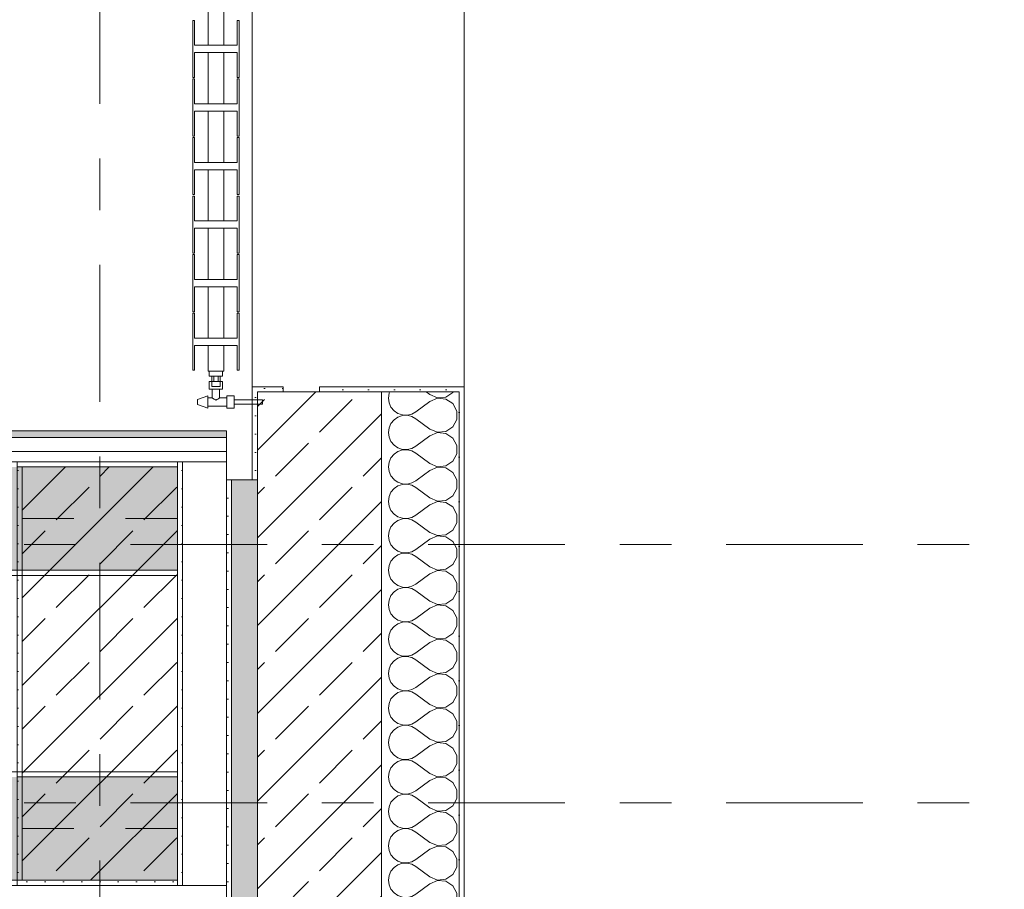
# Model space of a CAD drawing. Header units: metres. Extents: x -3.6 to 84.5, y -11 to 16.8.
# Tile 1028 of 1056: x 61.6 to 63.5, y 5.2 to 6.9. Entities that reach past the tile are written whole.
import ezdxf

# ---------------------------------------------------------------- set-up
doc = ezdxf.new("R2010")
doc.units = ezdxf.units.M
doc.header["$MEASUREMENT"] = 0
for name, pattern in [('Achse', [0.2, 0.1, -0.05, 0, -0.05]), ('Strichlinie doppelt', [0.546806, 0.264583, -0.105833, 0.070556, -0.105833]), ('Wipeout_Contour', [1, 0, -1])]:
    doc.linetypes.add(name, pattern=pattern)
for name, color, linetype in [('301 - Elemente.Linie', 7, 'Continuous'), ('302 - Elemente.Schraffur', 7, 'Continuous'), ('451 - Universal.Achsen Raster', 7, 'Continuous'), ('604 - Struktur.Wand Aussen', 7, 'Continuous'), ('607 - Struktur.Stütze', 7, 'Continuous'), ('608 - Struktur.Träger', 7, 'Continuous'), ('653 - Abdeckung.TB Verkofferung', 7, 'Continuous')]:
    doc.layers.add(name, color=color, linetype=linetype)
pattern_1 = [(45, (0, 0), (-0.01767767, 0.01767767), [0, -0.025])]
pattern_2 = [(45, (0, 0), (-0.08485281, 0.08485281), []), (45, (-0.04243, 0.04243), (-0.08485281, 0.08485281), [0.09, -0.03])]
pattern_3 = [(0, (0, 0), (0, 0.08660254), [0, -0.05]), (0, (0.025, 0.0433), (0, 0.08660254), [0, -0.05])]

# ---------------------------------------------------------------- blocks, each defined once
blk = doc.blocks.new('*X28')
at = {"layer": '604 - Struktur.Wand Aussen', "color": 7, "linetype": 'Continuous', "lineweight": 5}
for p, q in [((62.2896, 6.1424), (62.2884, 6.1333)), ((62.2908, 6.145), (62.2896, 6.1424)), ((62.3684, 6.14), (62.3617, 6.145)), ((62.3684, 6.14), (62.3833, 6.1337)), ((62.3833, 6.1337), (62.3995, 6.1352)), ((62.3995, 6.1352), (62.413, 6.1442)), ((62.413, 6.1442), (62.4134, 6.145)), ((62.2884, 6.1333), (62.2896, 6.1242)), ((62.2896, 6.1242), (62.2933, 6.1158)), ((62.2933, 6.1158), (62.2992, 6.1087)), ((62.3684, 6.1267), (62.3417, 6.1067)), ((62.3833, 6.133), (62.3684, 6.1267)), ((62.3995, 6.1314), (62.3833, 6.133)), ((62.413, 6.1224), (62.3995, 6.1314)), ((62.4207, 6.1081), (62.413, 6.1224)), ((62.2992, 6.1087), (62.3068, 6.1035)), ((62.3068, 6.0965), (62.2992, 6.0913)), ((62.3068, 6.1035), (62.3155, 6.1006)), ((62.3155, 6.0994), (62.3068, 6.0965)), ((62.3155, 6.1006), (62.3247, 6.1001)), ((62.3247, 6.0999), (62.3155, 6.0994)), ((62.3247, 6.1001), (62.3336, 6.1022)), ((62.3336, 6.0978), (62.3247, 6.0999)), ((62.3336, 6.1022), (62.3417, 6.1067)), ((62.3417, 6.0933), (62.3336, 6.0978)), ((62.4207, 6.0919), (62.4207, 6.1081)), ((62.2933, 6.0842), (62.2896, 6.0758)), ((62.2992, 6.0913), (62.2933, 6.0842)), ((62.3684, 6.0733), (62.3417, 6.0933)), ((62.3995, 6.0686), (62.413, 6.0776)), ((62.413, 6.0776), (62.4207, 6.0919)), ((62.2896, 6.0758), (62.2884, 6.0667)), ((62.2884, 6.0667), (62.2896, 6.0576)), ((62.3684, 6.06), (62.3417, 6.04)), ((62.3684, 6.0733), (62.3833, 6.067)), ((62.3833, 6.0663), (62.3684, 6.06)), ((62.3833, 6.067), (62.3995, 6.0686)), ((62.3995, 6.0648), (62.3833, 6.0663)), ((62.413, 6.0558), (62.3995, 6.0648)), ((62.2896, 6.0576), (62.2933, 6.0491)), ((62.2933, 6.0491), (62.2992, 6.0421)), ((62.2992, 6.0421), (62.3068, 6.0369)), ((62.3336, 6.0355), (62.3417, 6.04)), ((62.4207, 6.0415), (62.413, 6.0558)), ((62.4207, 6.0252), (62.4207, 6.0415)), ((62.2992, 6.0246), (62.2933, 6.0175)), ((62.3068, 6.0298), (62.2992, 6.0246)), ((62.3068, 6.0369), (62.3155, 6.0339)), ((62.3155, 6.0328), (62.3068, 6.0298)), ((62.3155, 6.0339), (62.3247, 6.0335)), ((62.3247, 6.0332), (62.3155, 6.0328)), ((62.3247, 6.0335), (62.3336, 6.0355)), ((62.3336, 6.0311), (62.3247, 6.0332)), ((62.3417, 6.0267), (62.3336, 6.0311)), ((62.3684, 6.0067), (62.3417, 6.0267)), ((62.413, 6.0109), (62.4207, 6.0252)), ((62.2896, 6.0091), (62.2884, 6)), ((62.2933, 6.0175), (62.2896, 6.0091)), ((62.3684, 6.0067), (62.3833, 6.0004)), ((62.3833, 6.0004), (62.3995, 6.0019)), ((62.3995, 6.0019), (62.413, 6.0109)), ((62.2884, 6), (62.2896, 5.9909)), ((62.2896, 5.9909), (62.2933, 5.9825)), ((62.2933, 5.9825), (62.2992, 5.9754)), ((62.3684, 5.9933), (62.3439, 5.975)), ((62.3833, 5.9996), (62.3684, 5.9933)), ((62.3995, 5.9981), (62.3833, 5.9996)), ((62.413, 5.9891), (62.3995, 5.9981)), ((62.4206, 5.975), (62.413, 5.9891)), ((62.2992, 5.9754), (62.2998, 5.975))]:
    blk.add_line(p, q, dxfattribs=at)
blk = doc.blocks.new('*X29')
at = {"layer": '604 - Struktur.Wand Aussen', "color": 7, "linetype": 'Continuous', "lineweight": 5}
for p, q in [((62.3068, 5.9631), (62.2992, 5.9579)), ((62.2998, 5.975), (62.3068, 5.9702)), ((62.3068, 5.9702), (62.3155, 5.9672)), ((62.3155, 5.9661), (62.3068, 5.9631)), ((62.3155, 5.9672), (62.3247, 5.9668)), ((62.3247, 5.9665), (62.3155, 5.9661)), ((62.3247, 5.9668), (62.3336, 5.9689)), ((62.3336, 5.9645), (62.3247, 5.9665)), ((62.3336, 5.9689), (62.3417, 5.9733)), ((62.3417, 5.96), (62.3336, 5.9645)), ((62.3439, 5.975), (62.3417, 5.9733)), ((62.4207, 5.9748), (62.4206, 5.975)), ((62.4207, 5.9585), (62.4207, 5.9748)), ((62.2933, 5.9509), (62.2896, 5.9424)), ((62.2992, 5.9579), (62.2933, 5.9509)), ((62.3684, 5.94), (62.3417, 5.96)), ((62.3995, 5.9352), (62.413, 5.9442)), ((62.413, 5.9442), (62.4207, 5.9585)), ((62.2896, 5.9424), (62.2884, 5.9333)), ((62.2884, 5.9333), (62.2896, 5.9242)), ((62.3684, 5.9267), (62.3417, 5.9067)), ((62.3684, 5.94), (62.3833, 5.9337)), ((62.3833, 5.933), (62.3684, 5.9267)), ((62.3833, 5.9337), (62.3995, 5.9352)), ((62.3995, 5.9314), (62.3833, 5.933)), ((62.413, 5.9224), (62.3995, 5.9314)), ((62.2896, 5.9242), (62.2933, 5.9158)), ((62.2933, 5.9158), (62.2992, 5.9087)), ((62.2992, 5.9087), (62.3068, 5.9035)), ((62.3336, 5.9022), (62.3417, 5.9067)), ((62.4207, 5.9081), (62.413, 5.9224)), ((62.4207, 5.8919), (62.4207, 5.9081)), ((62.2992, 5.8913), (62.2933, 5.8842)), ((62.3068, 5.8965), (62.2992, 5.8913)), ((62.3068, 5.9035), (62.3155, 5.9006)), ((62.3155, 5.8994), (62.3068, 5.8965)), ((62.3155, 5.9006), (62.3247, 5.9001)), ((62.3247, 5.8999), (62.3155, 5.8994)), ((62.3247, 5.9001), (62.3336, 5.9022)), ((62.3336, 5.8978), (62.3247, 5.8999)), ((62.3417, 5.8933), (62.3336, 5.8978)), ((62.3684, 5.8733), (62.3417, 5.8933)), ((62.413, 5.8776), (62.4207, 5.8919)), ((62.2896, 5.8758), (62.2884, 5.8667)), ((62.2933, 5.8842), (62.2896, 5.8758)), ((62.3684, 5.8733), (62.3833, 5.867)), ((62.3833, 5.867), (62.3995, 5.8686)), ((62.3995, 5.8686), (62.413, 5.8776)), ((62.2884, 5.8667), (62.2896, 5.8576)), ((62.2896, 5.8576), (62.2933, 5.8491)), ((62.2933, 5.8491), (62.2992, 5.8421)), ((62.3684, 5.86), (62.3417, 5.84)), ((62.3833, 5.8663), (62.3684, 5.86)), ((62.3995, 5.8648), (62.3833, 5.8663)), ((62.413, 5.8558), (62.3995, 5.8648)), ((62.4207, 5.8415), (62.413, 5.8558)), ((62.2992, 5.8421), (62.3068, 5.8369)), ((62.3068, 5.8298), (62.2992, 5.8246)), ((62.3068, 5.8369), (62.3155, 5.8339)), ((62.3155, 5.8328), (62.3068, 5.8298)), ((62.3155, 5.8339), (62.3247, 5.8335)), ((62.3247, 5.8332), (62.3155, 5.8328)), ((62.3247, 5.8335), (62.3336, 5.8355)), ((62.3336, 5.8311), (62.3247, 5.8332)), ((62.3336, 5.8355), (62.3417, 5.84)), ((62.3417, 5.8267), (62.3336, 5.8311)), ((62.4207, 5.8252), (62.4207, 5.8415)), ((62.2933, 5.8175), (62.2896, 5.8091)), ((62.2992, 5.8246), (62.2933, 5.8175)), ((62.3684, 5.8067), (62.3417, 5.8267)), ((62.3995, 5.8019), (62.413, 5.8109)), ((62.413, 5.8109), (62.4207, 5.8252)), ((62.2896, 5.8091), (62.2884, 5.8)), ((62.2884, 5.8), (62.2896, 5.7909)), ((62.3684, 5.7933), (62.3417, 5.7733)), ((62.3684, 5.8067), (62.3833, 5.8004)), ((62.3833, 5.7996), (62.3684, 5.7933)), ((62.3833, 5.8004), (62.3995, 5.8019)), ((62.3995, 5.7981), (62.3833, 5.7996)), ((62.413, 5.7891), (62.3995, 5.7981)), ((62.2896, 5.7909), (62.2933, 5.7825)), ((62.2933, 5.7825), (62.2992, 5.7754)), ((62.2992, 5.7754), (62.3068, 5.7702)), ((62.3336, 5.7689), (62.3417, 5.7733)), ((62.4207, 5.7748), (62.413, 5.7891)), ((62.4207, 5.7585), (62.4207, 5.7748)), ((62.2992, 5.7579), (62.2933, 5.7509)), ((62.3068, 5.7631), (62.2992, 5.7579)), ((62.3068, 5.7702), (62.3155, 5.7672)), ((62.3155, 5.7661), (62.3068, 5.7631)), ((62.3155, 5.7672), (62.3247, 5.7668)), ((62.3247, 5.7665), (62.3155, 5.7661)), ((62.3247, 5.7668), (62.3336, 5.7689)), ((62.3336, 5.7645), (62.3247, 5.7665)), ((62.3417, 5.76), (62.3336, 5.7645)), ((62.3684, 5.74), (62.3417, 5.76)), ((62.413, 5.7442), (62.4207, 5.7585)), ((62.2896, 5.7424), (62.2884, 5.7333)), ((62.2933, 5.7509), (62.2896, 5.7424)), ((62.3684, 5.74), (62.3833, 5.7337)), ((62.3833, 5.7337), (62.3995, 5.7352)), ((62.3995, 5.7352), (62.413, 5.7442)), ((62.2884, 5.7333), (62.2896, 5.7242)), ((62.2896, 5.7242), (62.2933, 5.7158)), ((62.2933, 5.7158), (62.2992, 5.7087)), ((62.3684, 5.7267), (62.3417, 5.7067)), ((62.3833, 5.733), (62.3684, 5.7267)), ((62.3995, 5.7314), (62.3833, 5.733)), ((62.413, 5.7224), (62.3995, 5.7314)), ((62.4207, 5.7081), (62.413, 5.7224)), ((62.2992, 5.7087), (62.3068, 5.7035)), ((62.3068, 5.6965), (62.2992, 5.6913)), ((62.3068, 5.7035), (62.3155, 5.7006)), ((62.3155, 5.6994), (62.3068, 5.6965)), ((62.3155, 5.7006), (62.3247, 5.7001)), ((62.3247, 5.6999), (62.3155, 5.6994)), ((62.3247, 5.7001), (62.3336, 5.7022)), ((62.3336, 5.6978), (62.3247, 5.6999)), ((62.3336, 5.7022), (62.3417, 5.7067)), ((62.3417, 5.6933), (62.3336, 5.6978)), ((62.4207, 5.6919), (62.4207, 5.7081)), ((62.2933, 5.6842), (62.2896, 5.6758)), ((62.2992, 5.6913), (62.2933, 5.6842)), ((62.3684, 5.6733), (62.3417, 5.6933)), ((62.3995, 5.6686), (62.413, 5.6776)), ((62.413, 5.6776), (62.4207, 5.6919)), ((62.2896, 5.6758), (62.2884, 5.6667)), ((62.2884, 5.6667), (62.2896, 5.6576)), ((62.3684, 5.66), (62.3417, 5.64)), ((62.3684, 5.6733), (62.3833, 5.667)), ((62.3833, 5.6663), (62.3684, 5.66)), ((62.3833, 5.667), (62.3995, 5.6686)), ((62.3995, 5.6648), (62.3833, 5.6663)), ((62.413, 5.6558), (62.3995, 5.6648)), ((62.2896, 5.6576), (62.2933, 5.6491)), ((62.2933, 5.6491), (62.2992, 5.6421)), ((62.2992, 5.6421), (62.3068, 5.6369)), ((62.3336, 5.6355), (62.3417, 5.64)), ((62.4207, 5.6415), (62.413, 5.6558)), ((62.4207, 5.6252), (62.4207, 5.6415)), ((62.2992, 5.6246), (62.2933, 5.6175)), ((62.3068, 5.6298), (62.2992, 5.6246)), ((62.3068, 5.6369), (62.3155, 5.6339)), ((62.3155, 5.6328), (62.3068, 5.6298)), ((62.3155, 5.6339), (62.3247, 5.6335)), ((62.3247, 5.6332), (62.3155, 5.6328)), ((62.3247, 5.6335), (62.3336, 5.6355)), ((62.3336, 5.6311), (62.3247, 5.6332)), ((62.3417, 5.6267), (62.3336, 5.6311)), ((62.3684, 5.6067), (62.3417, 5.6267)), ((62.413, 5.6109), (62.4207, 5.6252)), ((62.2896, 5.6091), (62.2884, 5.6)), ((62.2933, 5.6175), (62.2896, 5.6091)), ((62.3684, 5.6067), (62.3833, 5.6004)), ((62.3833, 5.6004), (62.3995, 5.6019)), ((62.3995, 5.6019), (62.413, 5.6109)), ((62.2884, 5.6), (62.2896, 5.5909)), ((62.2896, 5.5909), (62.2933, 5.5825)), ((62.2933, 5.5825), (62.2992, 5.5754)), ((62.3684, 5.5933), (62.3417, 5.5733)), ((62.3833, 5.5996), (62.3684, 5.5933)), ((62.3995, 5.5981), (62.3833, 5.5996)), ((62.413, 5.5891), (62.3995, 5.5981)), ((62.4207, 5.5748), (62.413, 5.5891)), ((62.2992, 5.5754), (62.3068, 5.5702)), ((62.3068, 5.5631), (62.2992, 5.5579)), ((62.3068, 5.5702), (62.3155, 5.5672)), ((62.3155, 5.5661), (62.3068, 5.5631)), ((62.3155, 5.5672), (62.3247, 5.5668)), ((62.3247, 5.5665), (62.3155, 5.5661)), ((62.3247, 5.5668), (62.3336, 5.5689)), ((62.3336, 5.5645), (62.3247, 5.5665)), ((62.3336, 5.5689), (62.3417, 5.5733)), ((62.3417, 5.56), (62.3336, 5.5645)), ((62.4207, 5.5585), (62.4207, 5.5748)), ((62.2933, 5.5509), (62.2896, 5.5424)), ((62.2992, 5.5579), (62.2933, 5.5509)), ((62.3684, 5.54), (62.3417, 5.56)), ((62.3995, 5.5352), (62.413, 5.5442)), ((62.413, 5.5442), (62.4207, 5.5585)), ((62.2896, 5.5424), (62.2884, 5.5333)), ((62.2884, 5.5333), (62.2896, 5.5242)), ((62.3684, 5.5267), (62.3417, 5.5067)), ((62.3684, 5.54), (62.3833, 5.5337)), ((62.3833, 5.533), (62.3684, 5.5267)), ((62.3833, 5.5337), (62.3995, 5.5352)), ((62.3995, 5.5314), (62.3833, 5.533)), ((62.413, 5.5224), (62.3995, 5.5314)), ((62.2896, 5.5242), (62.2933, 5.5158)), ((62.2933, 5.5158), (62.2992, 5.5087)), ((62.2992, 5.5087), (62.3068, 5.5035)), ((62.3336, 5.5022), (62.3417, 5.5067)), ((62.4207, 5.5081), (62.413, 5.5224)), ((62.4207, 5.4919), (62.4207, 5.5081)), ((62.2992, 5.4913), (62.2933, 5.4842)), ((62.3068, 5.4965), (62.2992, 5.4913)), ((62.3068, 5.5035), (62.3155, 5.5006)), ((62.3155, 5.4994), (62.3068, 5.4965)), ((62.3155, 5.5006), (62.3247, 5.5001)), ((62.3247, 5.4999), (62.3155, 5.4994)), ((62.3247, 5.5001), (62.3336, 5.5022)), ((62.3336, 5.4978), (62.3247, 5.4999)), ((62.3417, 5.4933), (62.3336, 5.4978)), ((62.3684, 5.4733), (62.3417, 5.4933)), ((62.413, 5.4776), (62.4207, 5.4919)), ((62.2896, 5.4758), (62.2884, 5.4667)), ((62.2933, 5.4842), (62.2896, 5.4758)), ((62.3684, 5.4733), (62.3833, 5.467)), ((62.3833, 5.467), (62.3995, 5.4686)), ((62.3995, 5.4686), (62.413, 5.4776)), ((62.2884, 5.4667), (62.2896, 5.4576)), ((62.2896, 5.4576), (62.2933, 5.4491)), ((62.2933, 5.4491), (62.2992, 5.4421)), ((62.3684, 5.46), (62.3417, 5.44)), ((62.3833, 5.4663), (62.3684, 5.46)), ((62.3995, 5.4648), (62.3833, 5.4663)), ((62.413, 5.4558), (62.3995, 5.4648)), ((62.4207, 5.4415), (62.413, 5.4558)), ((62.2992, 5.4421), (62.3068, 5.4369)), ((62.3068, 5.4298), (62.2992, 5.4246)), ((62.3068, 5.4369), (62.3155, 5.4339)), ((62.3155, 5.4328), (62.3068, 5.4298)), ((62.3155, 5.4339), (62.3247, 5.4335)), ((62.3247, 5.4332), (62.3155, 5.4328)), ((62.3247, 5.4335), (62.3336, 5.4355)), ((62.3336, 5.4311), (62.3247, 5.4332)), ((62.3336, 5.4355), (62.3417, 5.44)), ((62.3417, 5.4267), (62.3336, 5.4311)), ((62.4207, 5.4252), (62.4207, 5.4415)), ((62.2933, 5.4175), (62.2896, 5.4091)), ((62.2992, 5.4246), (62.2933, 5.4175)), ((62.3684, 5.4067), (62.3417, 5.4267)), ((62.3995, 5.4019), (62.413, 5.4109)), ((62.413, 5.4109), (62.4207, 5.4252)), ((62.2896, 5.4091), (62.2884, 5.4)), ((62.2884, 5.4), (62.2896, 5.3909)), ((62.3684, 5.3933), (62.3417, 5.3733)), ((62.3684, 5.4067), (62.3833, 5.4004)), ((62.3833, 5.3996), (62.3684, 5.3933)), ((62.3833, 5.4004), (62.3995, 5.4019)), ((62.3995, 5.3981), (62.3833, 5.3996)), ((62.413, 5.3891), (62.3995, 5.3981)), ((62.2896, 5.3909), (62.2933, 5.3825)), ((62.2933, 5.3825), (62.2992, 5.3754)), ((62.2992, 5.3754), (62.3068, 5.3702)), ((62.3336, 5.3689), (62.3417, 5.3733)), ((62.4207, 5.3748), (62.413, 5.3891)), ((62.4207, 5.3585), (62.4207, 5.3748)), ((62.2992, 5.3579), (62.2933, 5.3509)), ((62.3068, 5.3631), (62.2992, 5.3579)), ((62.3068, 5.3702), (62.3155, 5.3672)), ((62.3155, 5.3661), (62.3068, 5.3631)), ((62.3155, 5.3672), (62.3247, 5.3668)), ((62.3247, 5.3665), (62.3155, 5.3661)), ((62.3247, 5.3668), (62.3336, 5.3689)), ((62.3336, 5.3645), (62.3247, 5.3665)), ((62.3417, 5.36), (62.3336, 5.3645)), ((62.3684, 5.34), (62.3417, 5.36)), ((62.413, 5.3442), (62.4207, 5.3585)), ((62.2896, 5.3424), (62.2884, 5.3333)), ((62.2933, 5.3509), (62.2896, 5.3424)), ((62.3684, 5.34), (62.3833, 5.3337)), ((62.3833, 5.3337), (62.3995, 5.3352)), ((62.3995, 5.3352), (62.413, 5.3442)), ((62.2884, 5.3333), (62.2896, 5.3242)), ((62.2896, 5.3242), (62.2933, 5.3158)), ((62.2933, 5.3158), (62.2992, 5.3087)), ((62.3684, 5.3267), (62.3417, 5.3067)), ((62.3833, 5.333), (62.3684, 5.3267)), ((62.3995, 5.3314), (62.3833, 5.333)), ((62.413, 5.3224), (62.3995, 5.3314)), ((62.4207, 5.3081), (62.413, 5.3224)), ((62.2992, 5.3087), (62.3068, 5.3035)), ((62.3068, 5.2965), (62.2992, 5.2913)), ((62.3068, 5.3035), (62.3155, 5.3006)), ((62.3155, 5.2994), (62.3068, 5.2965)), ((62.3155, 5.3006), (62.3247, 5.3001)), ((62.3247, 5.2999), (62.3155, 5.2994)), ((62.3247, 5.3001), (62.3336, 5.3022)), ((62.3336, 5.2978), (62.3247, 5.2999)), ((62.3336, 5.3022), (62.3417, 5.3067)), ((62.3417, 5.2933), (62.3336, 5.2978)), ((62.4207, 5.2919), (62.4207, 5.3081)), ((62.2933, 5.2842), (62.2896, 5.2758)), ((62.2992, 5.2913), (62.2933, 5.2842)), ((62.3684, 5.2733), (62.3417, 5.2933)), ((62.3995, 5.2686), (62.413, 5.2776)), ((62.413, 5.2776), (62.4207, 5.2919)), ((62.2896, 5.2758), (62.2884, 5.2667)), ((62.2884, 5.2667), (62.2896, 5.2576)), ((62.3684, 5.26), (62.3417, 5.24)), ((62.3684, 5.2733), (62.3833, 5.267)), ((62.3833, 5.2663), (62.3684, 5.26)), ((62.3833, 5.267), (62.3995, 5.2686)), ((62.3995, 5.2648), (62.3833, 5.2663)), ((62.413, 5.2558), (62.3995, 5.2648)), ((62.2896, 5.2576), (62.2933, 5.2491)), ((62.2933, 5.2491), (62.2992, 5.2421)), ((62.2992, 5.2421), (62.3068, 5.2369)), ((62.3336, 5.2355), (62.3417, 5.24)), ((62.4207, 5.2415), (62.413, 5.2558)), ((62.4207, 5.2252), (62.4207, 5.2415)), ((62.2992, 5.2246), (62.2933, 5.2175)), ((62.3068, 5.2298), (62.2992, 5.2246)), ((62.3068, 5.2369), (62.3155, 5.2339)), ((62.3155, 5.2328), (62.3068, 5.2298)), ((62.3155, 5.2339), (62.3247, 5.2335)), ((62.3247, 5.2332), (62.3155, 5.2328)), ((62.3247, 5.2335), (62.3336, 5.2355)), ((62.3336, 5.2311), (62.3247, 5.2332)), ((62.3417, 5.2267), (62.3336, 5.2311)), ((62.3684, 5.2067), (62.3417, 5.2267)), ((62.413, 5.2109), (62.4207, 5.2252)), ((62.2896, 5.2091), (62.2884, 5.2)), ((62.2933, 5.2175), (62.2896, 5.2091)), ((62.3684, 5.2067), (62.3833, 5.2004)), ((62.3833, 5.2004), (62.3995, 5.2019)), ((62.3995, 5.2019), (62.413, 5.2109)), ((62.2884, 5.2), (62.2896, 5.1909)), ((62.2896, 5.1909), (62.2933, 5.1825)), ((62.2933, 5.1825), (62.2992, 5.1754)), ((62.3684, 5.1933), (62.3417, 5.1733)), ((62.3833, 5.1996), (62.3684, 5.1933)), ((62.3995, 5.1981), (62.3833, 5.1996)), ((62.413, 5.1891), (62.3995, 5.1981)), ((62.4207, 5.1748), (62.413, 5.1891)), ((62.2992, 5.1754), (62.3068, 5.1702)), ((62.3068, 5.1631), (62.2992, 5.1579)), ((62.3068, 5.1702), (62.3155, 5.1672)), ((62.3155, 5.1661), (62.3068, 5.1631)), ((62.3155, 5.1672), (62.3247, 5.1668)), ((62.3247, 5.1665), (62.3155, 5.1661)), ((62.3247, 5.1668), (62.3336, 5.1689)), ((62.3336, 5.1645), (62.3247, 5.1665)), ((62.3336, 5.1689), (62.3417, 5.1733)), ((62.3417, 5.16), (62.3336, 5.1645)), ((62.4207, 5.1585), (62.4207, 5.1748)), ((62.2933, 5.1509), (62.2896, 5.1424)), ((62.2992, 5.1579), (62.2933, 5.1509)), ((62.3684, 5.14), (62.3417, 5.16)), ((62.3995, 5.1352), (62.413, 5.1442)), ((62.413, 5.1442), (62.4207, 5.1585)), ((62.2896, 5.1424), (62.2884, 5.1333)), ((62.2884, 5.1333), (62.2896, 5.1242)), ((62.3684, 5.1267), (62.3417, 5.1067)), ((62.3684, 5.14), (62.3833, 5.1337)), ((62.3833, 5.133), (62.3684, 5.1267)), ((62.3833, 5.1337), (62.3995, 5.1352)), ((62.3995, 5.1314), (62.3833, 5.133)), ((62.413, 5.1224), (62.3995, 5.1314)), ((62.2896, 5.1242), (62.2933, 5.1158)), ((62.2933, 5.1158), (62.2992, 5.1087)), ((62.2992, 5.1087), (62.3068, 5.1035)), ((62.3336, 5.1022), (62.3417, 5.1067)), ((62.4207, 5.1081), (62.413, 5.1224)), ((62.4207, 5.1), (62.4207, 5.1081)), ((62.3068, 5.1035), (62.3155, 5.1006)), ((62.3155, 5.1006), (62.3247, 5.1001)), ((62.3247, 5.1001), (62.3336, 5.1022))]:
    blk.add_line(p, q, dxfattribs=at)

msp = doc.modelspace()

# ---------------------------------------------------------------- hatches: boundary and pattern name
at = {"layer": '604 - Struktur.Wand Aussen', "linetype": 'Continuous', "lineweight": 0, "true_color": 0x000000}
h = msp.add_hatch(dxfattribs=at)
h.set_pattern_fill('Verputz_0001', color=18, style=0, pattern_type=2)
h.set_pattern_definition(pattern_3)
h.paths.add_polyline_path([(62.435, 6.155), (62.155, 6.155), (62.155, 6.145), (62.425, 6.145), (62.435, 6.145)])
h = msp.add_hatch(dxfattribs=at)
h.set_pattern_fill('Verputz_0001', color=18, style=0, pattern_type=2)
h.set_pattern_definition(pattern_3)
h.paths.add_polyline_path([(62.435, 6.145), (62.425, 6.145), (62.425, 5.975), (62.435, 5.975)])
h = msp.add_hatch(dxfattribs=at)
h.set_pattern_fill('Gips_0001', color=18, style=0, pattern_type=2)
h.set_pattern_definition(pattern_1)
h.paths.add_polyline_path([(61.975, 5.975), (61.975, 5.1), (61.985, 5.1), (61.985, 5.975)])
at = {"layer": '604 - Struktur.Wand Aussen', "linetype": 'Continuous', "lineweight": 0, "true_color": 0xbebebe}
msp.add_hatch(color=9, dxfattribs=at).paths.add_polyline_path([(61.985, 5.975), (61.985, 5.1), (62.035, 5.1), (62.035, 5.975)])
at = {"layer": '604 - Struktur.Wand Aussen', "linetype": 'Continuous', "lineweight": 0, "true_color": 0x000000}
h = msp.add_hatch(dxfattribs=at)
h.set_pattern_fill('Beton__Stahlbeton_0001', color=18, style=0, pattern_type=2)
h.set_pattern_definition(pattern_2)
h.paths.add_polyline_path([(62.275, 5.1), (62.275, 5.975), (62.035, 5.975), (62.035, 5.1)])
h = msp.add_hatch(dxfattribs=at)
h.set_pattern_fill('Verputz_0001', color=18, style=0, pattern_type=2)
h.set_pattern_definition(pattern_3)
h.paths.add_polyline_path([(62.435, 5.1), (62.435, 5.975), (62.425, 5.975), (62.425, 5.1)])
at = {"layer": '607 - Struktur.Stütze', "linetype": 'Continuous', "lineweight": 0, "true_color": 0x000000}
h = msp.add_hatch(dxfattribs=at)
h.set_pattern_fill('Gips_0001', color=18, style=0, pattern_type=2)
h.set_pattern_definition(pattern_1)
h.paths.add_polyline_path([(61.57, 6.01), (61.57, 5.19), (61.89, 5.19), (61.89, 6.01)])
h.paths.add_polyline_path([(61.58, 5.2), (61.58, 6), (61.88, 6), (61.88, 5.2)], flags=0)
h = msp.add_hatch(dxfattribs=at)
h.set_pattern_fill('Beton__Stahlbeton_0001', color=18, style=0, pattern_type=2)
h.set_pattern_definition(pattern_2)
h.paths.add_polyline_path([(61.58, 5.2), (61.88, 5.2), (61.88, 6), (61.58, 6)])
at = {"layer": '608 - Struktur.Träger', "linetype": 'Continuous', "lineweight": 0, "true_color": 0x000000}
h = msp.add_hatch(dxfattribs=at)
h.set_pattern_fill('Beton__Stahlbeton_0001', color=18, style=0, pattern_type=2)
h.set_pattern_definition(pattern_2)
h.paths.add_polyline_path([(0.38, 5.8), (0.69, 5.8), (7.57, 5.8), (7.89, 5.8), (11.17, 5.8), (11.49, 5.8), (18.37, 5.8), (18.69, 5.8), (25.57, 5.8), (25.89, 5.8), (32.77, 5.8), (33.09, 5.8), (36.46, 5.8), (36.6, 5.8), (39.97, 5.8), (40.29, 5.8), (45.42, 5.8), (45.69, 5.8), (47.17, 5.8), (47.49, 5.8), (48.915, 5.8), (50.865, 5.8), (54.37, 5.8), (54.69, 5.8), (61.57, 5.8), (61.88, 5.8), (61.88, 6), (61.57, 6), (54.69, 6), (54.37, 6), (47.49, 6), (47.17, 6), (40.29, 6), (39.97, 6), (33.09, 6), (32.77, 6), (25.89, 6), (25.57, 6), (18.69, 6), (18.37, 6), (11.49, 6), (11.17, 6), (7.89, 6), (7.57, 6), (0.69, 6), (0.38, 6)])
h = msp.add_hatch(dxfattribs=at)
h.set_pattern_fill('Beton__Stahlbeton_0001', color=18, style=0, pattern_type=2)
h.set_pattern_definition(pattern_2)
h.paths.add_polyline_path([(0.69, 5.4), (0.38, 5.4), (0.38, 5.2), (0.69, 5.2), (7.57, 5.2), (7.89, 5.2), (11.17, 5.2), (11.49, 5.2), (18.37, 5.2), (18.69, 5.2), (25.57, 5.2), (25.89, 5.2), (29.17, 5.2), (29.49, 5.2), (32.77, 5.2), (33.09, 5.2), (36.46, 5.2), (36.6, 5.2), (39.97, 5.2), (40.29, 5.2), (45.42, 5.2), (47.49, 5.2), (54.37, 5.2), (54.69, 5.2), (61.57, 5.2), (61.88, 5.2), (61.88, 5.4), (61.57, 5.4), (54.69, 5.4), (54.37, 5.4), (47.49, 5.4), (47.17, 5.4), (45.69, 5.4), (45.42, 5.4), (40.29, 5.4), (39.97, 5.4), (36.6, 5.4), (36.46, 5.4), (33.09, 5.4), (32.77, 5.4), (29.49, 5.4), (29.17, 5.4), (25.89, 5.4), (25.57, 5.4), (18.69, 5.4), (18.37, 5.4), (11.49, 5.4), (11.17, 5.4), (7.89, 5.4), (7.57, 5.4)])
at = {"layer": '653 - Abdeckung.TB Verkofferung', "linetype": 'Continuous', "lineweight": 0, "true_color": 0x000000}
h = msp.add_hatch(dxfattribs=at)
h.set_pattern_fill('Gips_0001', color=18, style=0, pattern_type=2)
h.set_pattern_definition(pattern_1)
h.paths.add_polyline_path([(51.04, 6.057), (61.975, 6.057), (61.975, 6.0695), (51.04, 6.0695)])

# ---------------------------------------------------------------- linework, layer by layer
at = {"layer": '301 - Elemente.Linie', "color": 7, "linetype": 'Continuous', "lineweight": 9}
msp.add_line((62.005, 6.1255), (62.035, 6.1255), dxfattribs=at)
at = {"layer": '451 - Universal.Achsen Raster', "color": 160, "linetype": 'Strichlinie doppelt', "lineweight": 9, "true_color": 0x3232ff}
for p, q in [((61.73, -10.585), (61.73, 16.355)), ((64.935, 5.85), (-3.175, 5.85)), ((64.935, 5.35), (-3.175, 5.35))]:
    msp.add_line(p, q, dxfattribs=at)
at = {"layer": '604 - Struktur.Wand Aussen', "color": 7, "linetype": 'Continuous', "lineweight": 13}
for p, q in [((62.435, 6.155), (62.435, 7.925)), ((62.155, 6.145), (62.085, 6.145)), ((62.275, 5.975), (62.275, 6.145)), ((61.985, 5.975), (61.985, 5.1)), ((62.425, 5.1), (62.425, 5.975))]:
    msp.add_line(p, q, dxfattribs=at)
at = {"layer": '604 - Struktur.Wand Aussen', "color": 7, "linetype": 'Continuous', "lineweight": 5}
for p, q in [((62.085, 6.145), (62.085, 6.155)), ((62.155, 6.155), (62.435, 6.155)), ((62.155, 6.145), (62.155, 6.155)), ((62.435, 6.145), (62.435, 6.155)), ((62.425, 6.145), (62.155, 6.145)), ((62.425, 5.975), (62.425, 6.145))]:
    msp.add_line(p, q, dxfattribs=at)
at = {"layer": '604 - Struktur.Wand Aussen', "color": 7, "linetype": 'Continuous', "lineweight": 18}
for p, q in [((62.035, 5.975), (62.035, 5.1)), ((62.275, 5.1), (62.275, 5.975))]:
    msp.add_line(p, q, dxfattribs=at)
at = {"layer": '604 - Struktur.Wand Aussen', "color": 7, "linetype": 'Continuous', "lineweight": 5, "flags": 128}
for points in [[(62.435, 5.975), (62.435, 6.145)], [(62.035, 5.975), (62.025, 5.975)]]:
    msp.add_lwpolyline(points, dxfattribs=at)
at = {"layer": '604 - Struktur.Wand Aussen', "color": 7, "linetype": 'Continuous', "lineweight": 13, "flags": 128}
for points in [[(61.975, 5.975), (61.975, 5.1)], [(61.985, 5.975), (61.975, 5.975)], [(62.035, 5.975), (61.985, 5.975)], [(62.435, 5.1), (62.435, 5.975)]]:
    msp.add_lwpolyline(points, dxfattribs=at)
at = {"layer": '607 - Struktur.Stütze', "color": 7, "linetype": 'Continuous', "lineweight": 5, "flags": 128}
msp.add_lwpolyline([(61.57, 6.01), (61.57, 5.19), (61.89, 5.19), (61.89, 6.01)], close=True, dxfattribs=at)
at = {"layer": '607 - Struktur.Stütze', "color": 7, "linetype": 'Continuous', "lineweight": 13, "flags": 128}
msp.add_lwpolyline([(61.58, 5.2), (61.88, 5.2), (61.88, 6), (61.58, 6)], close=True, dxfattribs=at)
at = {"layer": '608 - Struktur.Träger', "color": 7, "linetype": 'Continuous', "lineweight": 13}
for p, q in [((0.38, 6.01), (61.88, 6.01)), ((61.88, 5.79), (61.88, 6.01)), ((61.88, 6), (61.57, 6)), ((0.38, 5.79), (61.88, 5.79)), ((0.38, 5.41), (61.88, 5.41)), ((61.88, 5.4), (61.57, 5.4)), ((61.88, 5.19), (61.88, 5.41)), ((0.38, 5.19), (61.88, 5.19))]:
    msp.add_line(p, q, dxfattribs=at)
at = {"layer": '608 - Struktur.Träger', "color": 7, "linetype": 'Continuous', "lineweight": 9}
for p, q in [((61.88, 6), (61.88, 5.8)), ((61.88, 5.4), (61.88, 5.2))]:
    msp.add_line(p, q, dxfattribs=at)
at = {"layer": '608 - Struktur.Träger', "color": 7, "linetype": 'Achse', "lineweight": 9}
for p, q in [((0.38, 5.9), (61.88, 5.9)), ((0.38, 5.3), (61.88, 5.3))]:
    msp.add_line(p, q, dxfattribs=at)
at = {"layer": '608 - Struktur.Träger', "color": 7, "linetype": 'Continuous', "lineweight": 13, "flags": 128}
for points in [[(61.88, 5.8), (61.57, 5.8), (54.69, 5.8), (54.37, 5.8)], [(61.88, 5.2), (61.57, 5.2), (54.69, 5.2), (54.37, 5.2), (47.49, 5.2), (45.42, 5.2), (40.29, 5.2), (39.97, 5.2), (36.6, 5.2), (36.46, 5.2), (33.09, 5.2), (32.77, 5.2), (29.49, 5.2), (29.17, 5.2), (25.89, 5.2), (25.57, 5.2), (18.69, 5.2), (18.37, 5.2), (11.49, 5.2), (11.17, 5.2), (7.89, 5.2), (7.57, 5.2), (0.69, 5.2), (0.38, 5.2)]]:
    msp.add_lwpolyline(points, dxfattribs=at)
at = {"layer": '653 - Abdeckung.TB Verkofferung', "color": 7, "linetype": 'Continuous', "lineweight": 9}
for p in [(51.04, 6.0695), (61.975, 5.1305)]:
    msp.add_line(p, (61.975, 6.0695), dxfattribs=at)
at = {"layer": '653 - Abdeckung.TB Verkofferung', "color": 7, "linetype": 'Continuous', "lineweight": 5}
for p, q in [((61.975, 6.0695), (51.04, 6.0695)), ((61.975, 6.057), (51.04, 6.057)), ((61.975, 6.03), (51.04, 6.03)), ((61.975, 6.01), (51.04, 6.01)), ((61.975, 5.19), (51.04, 5.19))]:
    msp.add_line(p, q, dxfattribs=at)
at = {"layer": '653 - Abdeckung.TB Verkofferung', "color": 7, "linetype": 'Continuous', "lineweight": 5, "flags": 128}
for points in [[(61.975, 6.0695), (61.975, 6.057), (61.975, 6.03), (61.975, 6.01)], [(61.975, 5.19), (61.975, 5.17), (61.975, 5.143), (61.975, 5.1305)]]:
    msp.add_lwpolyline(points, dxfattribs=at)

# ---------------------------------------------------------------- block references
at = {"layer": '604 - Struktur.Wand Aussen', "color": 7, "lineweight": 18}
for name in ['*X28', '*X29']:
    msp.add_blockref(name, (0, 0), dxfattribs=at)

# ---------------------------------------------------------------- wipeouts: each hides what was drawn before it
at = {"color": 254, "linetype": 'Wipeout_Contour', "lineweight": 0, "ltscale": 15215.320861}
msp.add_wipeout([(61.9697, 7.8855), (61.9397, 7.8855), (61.9397, 7.8359), (61.9135, 7.8359), (61.9135, 7.8841), (61.9097, 7.8841), (61.9097, 7.7736), (61.9135, 7.7736), (61.9135, 7.8218), (61.9397, 7.8218), (61.9397, 7.7226), (61.9135, 7.7226), (61.9135, 7.7708), (61.9097, 7.7708), (61.9097, 7.6603), (61.9135, 7.6603), (61.9135, 7.7084), (61.9397, 7.7084), (61.9397, 7.6093), (61.9135, 7.6093), (61.9135, 7.6574), (61.9097, 7.6574), (61.9097, 7.5469), (61.9135, 7.5469), (61.9135, 7.5951), (61.9397, 7.5951), (61.9397, 7.4959), (61.9135, 7.4959), (61.9135, 7.5441), (61.9097, 7.5441), (61.9097, 7.4336), (61.9135, 7.4336), (61.9135, 7.4818), (61.9397, 7.4818), (61.9397, 7.3826), (61.9135, 7.3826), (61.9135, 7.4308), (61.9097, 7.4308), (61.9097, 7.3203), (61.9135, 7.3203), (61.9135, 7.3684), (61.9397, 7.3684), (61.9397, 7.2693), (61.9135, 7.2693), (61.9135, 7.3174), (61.9097, 7.3174), (61.9097, 7.2069), (61.9135, 7.2069), (61.9135, 7.2551), (61.9397, 7.2551), (61.9397, 7.1559), (61.9135, 7.1559), (61.9135, 7.2041), (61.9097, 7.2041), (61.9097, 7.0936), (61.9135, 7.0936), (61.9135, 7.1418), (61.9397, 7.1418), (61.9397, 7.0426), (61.9135, 7.0426), (61.9135, 7.0908), (61.9097, 7.0908), (61.9097, 6.9803), (61.9135, 6.9803), (61.9135, 7.0284), (61.9397, 7.0284), (61.9397, 6.9293), (61.9135, 6.9293), (61.9135, 6.9774), (61.9097, 6.9774), (61.9097, 6.8669), (61.9135, 6.8669), (61.9135, 6.9151), (61.9397, 6.9151), (61.9397, 6.8159), (61.9135, 6.8159), (61.9135, 6.8641), (61.9097, 6.8641), (61.9097, 6.7536), (61.9135, 6.7536), (61.9135, 6.8018), (61.9397, 6.8018), (61.9397, 6.7026), (61.9135, 6.7026), (61.9135, 6.7508), (61.9097, 6.7508), (61.9097, 6.6403), (61.9135, 6.6403), (61.9135, 6.6884), (61.9397, 6.6884), (61.9397, 6.5893), (61.9135, 6.5893), (61.9135, 6.6374), (61.9097, 6.6374), (61.9097, 6.5269), (61.9135, 6.5269), (61.9135, 6.5751), (61.9397, 6.5751), (61.9397, 6.4759), (61.9135, 6.4759), (61.9135, 6.5241), (61.9097, 6.5241), (61.9097, 6.4136), (61.9135, 6.4136), (61.9135, 6.4618), (61.9397, 6.4618), (61.9397, 6.3626), (61.9135, 6.3626), (61.9135, 6.4108), (61.9097, 6.4108), (61.9097, 6.3003), (61.9135, 6.3003), (61.9135, 6.3484), (61.9397, 6.3484), (61.9397, 6.2493), (61.9135, 6.2493), (61.9135, 6.2974), (61.9097, 6.2974), (61.9097, 6.1869), (61.9135, 6.1869), (61.9135, 6.2351), (61.9397, 6.2351), (61.9397, 6.1855), (61.9697, 6.1855), (61.9697, 6.2351), (61.996, 6.2351), (61.996, 6.1869), (61.9997, 6.1869), (61.9997, 6.2974), (61.996, 6.2974), (61.996, 6.2493), (61.9697, 6.2493), (61.9697, 6.3484), (61.996, 6.3484), (61.996, 6.3003), (61.9997, 6.3003), (61.9997, 6.4108), (61.996, 6.4108), (61.996, 6.3626), (61.9697, 6.3626), (61.9697, 6.4618), (61.996, 6.4618), (61.996, 6.4136), (61.9997, 6.4136), (61.9997, 6.5241), (61.996, 6.5241), (61.996, 6.4759), (61.9697, 6.4759), (61.9697, 6.5751), (61.996, 6.5751), (61.996, 6.5269), (61.9997, 6.5269), (61.9997, 6.6374), (61.996, 6.6374), (61.996, 6.5893), (61.9697, 6.5893), (61.9697, 6.6884), (61.996, 6.6884), (61.996, 6.6403), (61.9997, 6.6403), (61.9997, 6.7508), (61.996, 6.7508), (61.996, 6.7026), (61.9697, 6.7026), (61.9697, 6.8018), (61.996, 6.8018), (61.996, 6.7536), (61.9997, 6.7536), (61.9997, 6.8641), (61.996, 6.8641), (61.996, 6.8159), (61.9697, 6.8159), (61.9697, 6.9151), (61.996, 6.9151), (61.996, 6.8669), (61.9997, 6.8669), (61.9997, 6.9774), (61.996, 6.9774), (61.996, 6.9293), (61.9697, 6.9293), (61.9697, 7.0284), (61.996, 7.0284), (61.996, 6.9803), (61.9997, 6.9803), (61.9997, 7.0908), (61.996, 7.0908), (61.996, 7.0426), (61.9697, 7.0426), (61.9697, 7.1418), (61.996, 7.1418), (61.996, 7.0936), (61.9997, 7.0936), (61.9997, 7.2041), (61.996, 7.2041), (61.996, 7.1559), (61.9697, 7.1559), (61.9697, 7.2551), (61.996, 7.2551), (61.996, 7.2069), (61.9997, 7.2069), (61.9997, 7.3174), (61.996, 7.3174), (61.996, 7.2693), (61.9697, 7.2693), (61.9697, 7.3684), (61.996, 7.3684), (61.996, 7.3203), (61.9997, 7.3203), (61.9997, 7.4308), (61.996, 7.4308), (61.996, 7.3826), (61.9697, 7.3826), (61.9697, 7.4818), (61.996, 7.4818), (61.996, 7.4336), (61.9997, 7.4336), (61.9997, 7.5441), (61.996, 7.5441), (61.996, 7.4959), (61.9697, 7.4959), (61.9697, 7.5951), (61.996, 7.5951), (61.996, 7.5469), (61.9997, 7.5469), (61.9997, 7.6574), (61.996, 7.6574), (61.996, 7.6093), (61.9697, 7.6093), (61.9697, 7.7084), (61.996, 7.7084), (61.996, 7.6603), (61.9997, 7.6603), (61.9997, 7.7708), (61.996, 7.7708), (61.996, 7.7226), (61.9697, 7.7226), (61.9697, 7.8218), (61.996, 7.8218), (61.996, 7.7736), (61.9997, 7.7736), (61.9997, 7.8841), (61.996, 7.8841), (61.996, 7.8359), (61.9697, 7.8359)], dxfattribs=at).dxf.layer = '302 - Elemente.Schraffur'

# ---------------------------------------------------------------- next in the draw order: linework, layer by layer
at = {"layer": '301 - Elemente.Linie', "color": 7, "linetype": 'Continuous', "lineweight": 9}
for p, q in [((61.9397, 6.9151), (61.9397, 6.8159)), ((61.9697, 6.9151), (61.9697, 6.8159)), ((61.9097, 6.8641), (61.9097, 6.7536)), ((61.9135, 6.8641), (61.9097, 6.8641)), ((61.9097, 6.8641), (61.9097, 6.7536)), ((61.9135, 6.8641), (61.9097, 6.8641)), ((61.9135, 6.8159), (61.9135, 6.8641)), ((61.9997, 6.8641), (61.996, 6.8641)), ((61.9997, 6.8641), (61.996, 6.8641)), ((61.996, 6.8641), (61.996, 6.8159)), ((61.9997, 6.7536), (61.9997, 6.8641)), ((61.996, 6.8159), (61.9135, 6.8159)), ((61.9135, 6.7536), (61.9135, 6.8018)), ((61.9135, 6.8018), (61.996, 6.8018)), ((61.9397, 6.8018), (61.9397, 6.7026)), ((61.9697, 6.8018), (61.9697, 6.7026)), ((61.996, 6.8018), (61.996, 6.7536)), ((61.9097, 6.7536), (61.9135, 6.7536)), ((61.9097, 6.7508), (61.9097, 6.6403)), ((61.9097, 6.7508), (61.9097, 6.6403)), ((61.9135, 6.7508), (61.9097, 6.7508)), ((61.9135, 6.7026), (61.9135, 6.7508)), ((61.996, 6.7536), (61.9997, 6.7536)), ((61.9997, 6.7508), (61.996, 6.7508)), ((61.996, 6.7508), (61.996, 6.7026)), ((61.9997, 6.6403), (61.9997, 6.7508)), ((61.996, 6.7026), (61.9135, 6.7026)), ((61.9135, 6.6403), (61.9135, 6.6884)), ((61.9135, 6.6884), (61.996, 6.6884)), ((61.9397, 6.6884), (61.9397, 6.5893)), ((61.9697, 6.6884), (61.9697, 6.5893)), ((61.996, 6.6884), (61.996, 6.6403)), ((61.9097, 6.6403), (61.9135, 6.6403)), ((61.9097, 6.6374), (61.9097, 6.5269)), ((61.9097, 6.6374), (61.9097, 6.5269)), ((61.9135, 6.6374), (61.9097, 6.6374)), ((61.9135, 6.5893), (61.9135, 6.6374)), ((61.996, 6.6403), (61.9997, 6.6403)), ((61.9997, 6.6374), (61.996, 6.6374)), ((61.996, 6.6374), (61.996, 6.5893)), ((61.9997, 6.5269), (61.9997, 6.6374)), ((61.996, 6.5893), (61.9135, 6.5893)), ((61.9135, 6.5269), (61.9135, 6.5751)), ((61.9135, 6.5751), (61.996, 6.5751)), ((61.9397, 6.5751), (61.9397, 6.4759)), ((61.9697, 6.5751), (61.9697, 6.4759)), ((61.996, 6.5751), (61.996, 6.5269)), ((61.9097, 6.5269), (61.9135, 6.5269)), ((61.9097, 6.5269), (61.9135, 6.5269)), ((61.9097, 6.5241), (61.9097, 6.4136)), ((61.9135, 6.5241), (61.9097, 6.5241)), ((61.9097, 6.5241), (61.9097, 6.4136)), ((61.9135, 6.5241), (61.9097, 6.5241)), ((61.9135, 6.4759), (61.9135, 6.5241)), ((61.996, 6.5269), (61.9997, 6.5269)), ((61.996, 6.5269), (61.9997, 6.5269)), ((61.9997, 6.5241), (61.996, 6.5241)), ((61.9997, 6.5241), (61.996, 6.5241)), ((61.996, 6.5241), (61.996, 6.4759)), ((61.9997, 6.4136), (61.9997, 6.5241)), ((61.996, 6.4759), (61.9135, 6.4759)), ((61.9135, 6.4136), (61.9135, 6.4618)), ((61.9135, 6.4618), (61.996, 6.4618)), ((61.9397, 6.4618), (61.9397, 6.3626)), ((61.9697, 6.4618), (61.9697, 6.3626)), ((61.996, 6.4618), (61.996, 6.4136)), ((61.9097, 6.4136), (61.9135, 6.4136)), ((61.9097, 6.4108), (61.9097, 6.3003)), ((61.9135, 6.4108), (61.9097, 6.4108)), ((61.9097, 6.4108), (61.9097, 6.3003)), ((61.9135, 6.4108), (61.9097, 6.4108)), ((61.9135, 6.3626), (61.9135, 6.4108)), ((61.996, 6.4136), (61.9997, 6.4136)), ((61.9997, 6.4108), (61.996, 6.4108)), ((61.9997, 6.4108), (61.996, 6.4108)), ((61.996, 6.4108), (61.996, 6.3626)), ((61.9997, 6.3003), (61.9997, 6.4108)), ((61.996, 6.3626), (61.9135, 6.3626)), ((61.9135, 6.3003), (61.9135, 6.3484)), ((61.9135, 6.3484), (61.996, 6.3484)), ((61.9397, 6.3484), (61.9397, 6.2493)), ((61.9697, 6.3484), (61.9697, 6.2493)), ((61.996, 6.3484), (61.996, 6.3003)), ((61.9097, 6.3003), (61.9135, 6.3003)), ((61.9097, 6.3003), (61.9135, 6.3003)), ((61.9135, 6.2974), (61.9097, 6.2974)), ((61.9135, 6.2974), (61.9097, 6.2974)), ((61.9135, 6.2493), (61.9135, 6.2974)), ((61.996, 6.3003), (61.9997, 6.3003)), ((61.996, 6.3003), (61.9997, 6.3003)), ((61.9997, 6.2974), (61.996, 6.2974)), ((61.9997, 6.2974), (61.996, 6.2974)), ((61.996, 6.2974), (61.996, 6.2493)), ((61.996, 6.2493), (61.9135, 6.2493)), ((61.9135, 6.2351), (61.996, 6.2351))]:
    msp.add_line(p, q, dxfattribs=at)

# ---------------------------------------------------------------- next in the draw order: wipeouts: each hides what was drawn before it
at = {"color": 254, "linetype": 'Wipeout_Contour', "lineweight": 0, "ltscale": 1997.043866}
msp.add_wipeout([(61.9417, 6.1855), (61.9417, 6.1755), (61.9467, 6.1755), (61.9467, 6.1655), (61.9417, 6.1655), (61.9417, 6.1505), (61.9477, 6.1505), (61.9477, 6.1335), (61.9387, 6.1335), (61.9387, 6.1375), (61.9187, 6.1305), (61.9187, 6.1205), (61.9387, 6.1135), (61.9387, 6.1175), (61.9757, 6.1175), (61.9757, 6.1135), (61.9897, 6.1135), (61.9897, 6.1215), (62.0447, 6.1215), (62.0447, 6.1295), (61.9897, 6.1295), (61.9897, 6.1375), (61.9757, 6.1375), (61.9757, 6.1335), (61.9617, 6.1335), (61.9617, 6.1505), (61.9677, 6.1505), (61.9677, 6.1655), (61.9627, 6.1655), (61.9627, 6.1755), (61.9677, 6.1755), (61.9677, 6.1855)], dxfattribs=at).dxf.layer = '302 - Elemente.Schraffur'

# ---------------------------------------------------------------- next in the draw order: hatches: boundary and pattern name
at = {"layer": '604 - Struktur.Wand Aussen', "linetype": 'Continuous', "lineweight": 0, "true_color": 0x000000}
h = msp.add_hatch(dxfattribs=at)
h.set_pattern_fill('Gips_0001', color=18, style=0, pattern_type=2)
h.set_pattern_definition(pattern_1)
h.paths.add_polyline_path([(62.025, 6.145), (62.035, 6.145), (62.085, 6.145), (62.085, 6.155), (62.025, 6.155)])
h = msp.add_hatch(dxfattribs=at)
h.set_pattern_fill('Gips_0001', color=18, style=0, pattern_type=2)
h.set_pattern_definition(pattern_1)
h.paths.add_polyline_path([(62.025, 5.975), (62.035, 5.975), (62.035, 6.145), (62.025, 6.145)])
h = msp.add_hatch(dxfattribs=at)
h.set_pattern_fill('Beton__Stahlbeton_0001', color=18, style=0, pattern_type=2)
h.set_pattern_definition(pattern_2)
h.paths.add_polyline_path([(62.035, 6.145), (62.035, 5.975), (62.275, 5.975), (62.275, 6.145), (62.155, 6.145), (62.085, 6.145)])

# ---------------------------------------------------------------- next in the draw order: linework, layer by layer
at = {"layer": '301 - Elemente.Linie', "color": 7, "linetype": 'Continuous', "lineweight": 9}
for p, q in [((61.9097, 6.2974), (61.9097, 6.1869)), ((61.9097, 6.2974), (61.9097, 6.1869)), ((61.9997, 6.1869), (61.9997, 6.2974)), ((61.9135, 6.1869), (61.9135, 6.2351)), ((61.9397, 6.2351), (61.9397, 6.1855)), ((61.9697, 6.2351), (61.9697, 6.1855)), ((61.996, 6.2351), (61.996, 6.1869)), ((61.9097, 6.1869), (61.9135, 6.1869)), ((61.9441, 6.1855), (61.9397, 6.1855)), ((61.9417, 6.1855), (61.9417, 6.1755)), ((61.9417, 6.1855), (61.9417, 6.1755)), ((61.9417, 6.1855), (61.9417, 6.1755)), ((61.9417, 6.1855), (61.9417, 6.1755)), ((61.9547, 6.1755), (61.9417, 6.1755)), ((61.9547, 6.1855), (61.9441, 6.1855)), ((61.9467, 6.1655), (61.9467, 6.1755)), ((61.9504, 6.1755), (61.9504, 6.1655)), ((61.9653, 6.1855), (61.9547, 6.1855)), ((61.9677, 6.1755), (61.9547, 6.1755)), ((61.959, 6.1755), (61.959, 6.1655)), ((61.9627, 6.1655), (61.9627, 6.1755)), ((61.9697, 6.1855), (61.9653, 6.1855)), ((61.9677, 6.1855), (61.9677, 6.1755)), ((61.996, 6.1869), (61.9997, 6.1869)), ((61.9482, 6.1655), (61.9417, 6.1655)), ((61.9417, 6.1655), (61.9467, 6.1655)), ((61.9417, 6.1505), (61.9417, 6.1655)), ((61.9491, 6.1655), (61.9467, 6.1655)), ((61.9467, 6.1655), (61.9467, 6.1555)), ((61.9491, 6.1655), (61.9467, 6.1655)), ((61.9491, 6.1555), (61.9467, 6.1555)), ((61.9504, 6.1655), (61.9482, 6.1655)), ((61.9547, 6.1655), (61.9491, 6.1655)), ((61.9504, 6.1655), (61.9491, 6.1655)), ((61.9547, 6.1555), (61.9491, 6.1555)), ((61.9547, 6.1655), (61.9504, 6.1655)), ((61.959, 6.1655), (61.9547, 6.1655)), ((61.9604, 6.1655), (61.9547, 6.1655)), ((61.9604, 6.1555), (61.9547, 6.1555)), ((61.9612, 6.1655), (61.959, 6.1655)), ((61.9604, 6.1655), (61.959, 6.1655)), ((61.9627, 6.1655), (61.9604, 6.1655)), ((61.9627, 6.1655), (61.9604, 6.1655)), ((61.9627, 6.1555), (61.9604, 6.1555)), ((61.9677, 6.1655), (61.9612, 6.1655)), ((61.9627, 6.1655), (61.9627, 6.1555)), ((61.9627, 6.1655), (61.9677, 6.1655)), ((61.9677, 6.1505), (61.9677, 6.1655)), ((61.9387, 6.1375), (61.9187, 6.1305)), ((61.9387, 6.1375), (61.9387, 6.134)), ((61.9482, 6.1505), (61.9417, 6.1505)), ((61.9477, 6.1335), (61.9477, 6.1505)), ((61.9612, 6.1505), (61.9482, 6.1505)), ((61.9677, 6.1505), (61.9612, 6.1505)), ((61.9617, 6.1335), (61.9617, 6.1505)), ((61.9757, 6.1375), (61.9757, 6.1315)), ((61.9897, 6.1375), (61.9757, 6.1375)), ((61.9897, 6.1375), (61.9897, 6.1315)), ((61.9187, 6.1305), (61.9187, 6.129)), ((61.9187, 6.129), (61.9187, 6.1255)), ((61.9187, 6.1255), (61.9187, 6.122)), ((61.9187, 6.122), (61.9187, 6.1205)), ((61.9387, 6.1135), (61.9187, 6.1205)), ((61.9387, 6.134), (61.9387, 6.1255)), ((61.9477, 6.1335), (61.9387, 6.1335)), ((61.9387, 6.1255), (61.9387, 6.117)), ((61.9757, 6.1175), (61.9387, 6.1175)), ((61.9387, 6.117), (61.9387, 6.1135)), ((61.9498, 6.1318), (61.9477, 6.1335)), ((61.9508, 6.1313), (61.9498, 6.1318)), ((61.9547, 6.1294), (61.9519, 6.1308)), ((61.9576, 6.1308), (61.9547, 6.1294)), ((61.9597, 6.1318), (61.9586, 6.1313)), ((61.9617, 6.1335), (61.9597, 6.1318)), ((61.9757, 6.1335), (61.9617, 6.1335)), ((61.9757, 6.1315), (61.9757, 6.1195)), ((61.9757, 6.1195), (61.9757, 6.1135)), ((61.9897, 6.1315), (61.9897, 6.1195)), ((62.0447, 6.1295), (61.9897, 6.1295)), ((61.9897, 6.1295), (61.9897, 6.1283)), ((61.9897, 6.1283), (61.9897, 6.1255)), ((61.9897, 6.1255), (61.9897, 6.1227)), ((61.9897, 6.1227), (61.9897, 6.1215)), ((62.0447, 6.1215), (61.9897, 6.1215)), ((61.9897, 6.1195), (61.9897, 6.1135)), ((62.0447, 6.1295), (62.0447, 6.1283)), ((62.0447, 6.1283), (62.0447, 6.1255)), ((62.0447, 6.1255), (62.0447, 6.1227)), ((62.0447, 6.1227), (62.0447, 6.1215)), ((61.9897, 6.1135), (61.9757, 6.1135))]:
    msp.add_line(p, q, dxfattribs=at)
at = {"layer": '604 - Struktur.Wand Aussen', "color": 7, "linetype": 'Continuous', "lineweight": 13}
for p, q in [((62.025, 7.925), (62.025, 6.155)), ((62.035, 6.145), (62.035, 5.975)), ((62.035, 6.145), (62.085, 6.145))]:
    msp.add_line(p, q, dxfattribs=at)
at = {"layer": '604 - Struktur.Wand Aussen', "color": 7, "linetype": 'Continuous', "lineweight": 5}
for p in [(62.085, 6.155), (62.025, 6.145)]:
    msp.add_line(p, (62.025, 6.155), dxfattribs=at)
at = {"layer": '604 - Struktur.Wand Aussen', "color": 7, "linetype": 'Continuous', "lineweight": 5, "flags": 128}
msp.add_lwpolyline([(62.025, 6.145), (62.025, 5.975)], dxfattribs=at)

doc.saveas('drawing.dxf')
